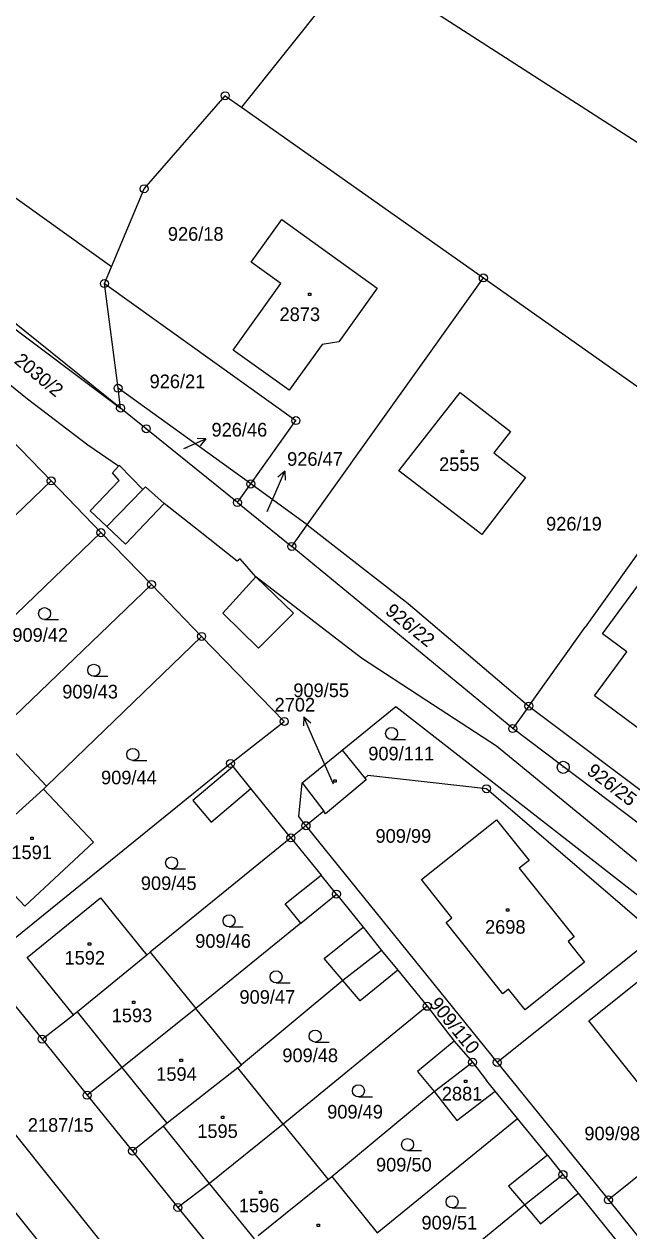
# Model space of a CAD drawing. Extents: x -795483 to -789093, y -1112258 to -1108741.
# Drawn here: x -791098.9 to -791023.5, y -1109507 to -1109356.5 of the extents above; entities that cross this region are included whole.
import ezdxf

# ---------------------------------------------------------------- set-up
doc = ezdxf.new("R2010")
doc.units = 0
for name, color, linetype in [('Komunikace', 7, 'Continuous'), ('Vrstva 1', 7, 'Continuous'), ('Vrstva 14', 7, 'Continuous'), ('Vrstva 15', 7, 'Continuous'), ('Vrstva 16', 7, 'Continuous'), ('Vrstva 2', 7, 'Continuous'), ('Vrstva 23', 7, 'Continuous'), ('Vrstva 25', 7, 'Continuous'), ('Vrstva 28', 7, 'Continuous')]:
    doc.layers.add(name, color=color, linetype=linetype)

msp = doc.modelspace()

# ---------------------------------------------------------------- linework, layer by layer
at = {"layer": 'Komunikace'}
for p, q in [((-791068.6, -1109417.34), (-791067.61, -1109415.06)), ((-791060.34, -1109451.35), (-791062.82, -1109445.7))]:
    msp.add_line(p, q, dxfattribs=at)
at = {"layer": 'Vrstva 1'}
for p, q in [((-791088.05, -1109386.81), (-791152.14, -1109341.01)), ((-791057.97, -1109348.37), (-790972.23, -1109403.58)), ((-791061.06, -1109353.41), (-791071.8, -1109366.9)), ((-791083.96, -1109377.07), (-791073.84, -1109365.46)), ((-791073.84, -1109365.46), (-791071.8, -1109366.9)), ((-791071.8, -1109366.9), (-791041.62, -1109388.19)), ((-791088.05, -1109386.81), (-791083.96, -1109377.07)), ((-791121.35, -1109378.65), (-791086.9, -1109404.43)), ((-791070.59, -1109386.21), (-791066.76, -1109380.91)), ((-791066.76, -1109380.91), (-791054.86, -1109389.45)), ((-791088.92, -1109388.9), (-791088.05, -1109386.81)), ((-791066.89, -1109388.87), (-791070.59, -1109386.21)), ((-791063.61, -1109418.98), (-791041.62, -1109388.19)), ((-791041.62, -1109388.19), (-791012.49, -1109408.74)), ((-791087.22, -1109401.95), (-791088.92, -1109388.9)), ((-791088.92, -1109388.9), (-791065.01, -1109405.98)), ((-791072.86, -1109397.18), (-791066.89, -1109388.87)), ((-791054.86, -1109389.45), (-791059.67, -1109396.16)), ((-791086.9, -1109404.43), (-791103.4, -1109391.2)), ((-791059.67, -1109396.16), (-791061.75, -1109396.48)), ((-791098.52, -1109403.33), (-791105.3, -1109397.8)), ((-791065.87, -1109402.2), (-791072.86, -1109397.18)), ((-791061.75, -1109396.48), (-791065.87, -1109402.2)), ((-791086.9, -1109404.43), (-791087.22, -1109401.95)), ((-791070.66, -1109413.89), (-791087.22, -1109401.95)), ((-791090.99, -1109409.05), (-791098.52, -1109403.33)), ((-791052.18, -1109412.24), (-791044.52, -1109402.47)), ((-791044.52, -1109402.47), (-791038.22, -1109407.34)), ((-791083.7, -1109407), (-791086.9, -1109404.43)), ((-791070.66, -1109413.89), (-791065.01, -1109405.98)), ((-791101.89, -1109406.97), (-791095.56, -1109413.5)), ((-791072.31, -1109416.2), (-791083.7, -1109407)), ((-791038.22, -1109407.34), (-791040.3, -1109410.02)), ((-791087.15, -1109411.68), (-791090.99, -1109409.05)), ((-791012.49, -1109408.74), (-791028.92, -1109431.76)), ((-791040.3, -1109410.02), (-791036.34, -1109413.08)), ((-791087.04, -1109411.57), (-791087.15, -1109411.68)), ((-791084.11, -1109414.57), (-791087.04, -1109411.57)), ((-791041.82, -1109420.18), (-791052.18, -1109412.24)), ((-791095.56, -1109413.5), (-791115.13, -1109432.2)), ((-791095.56, -1109413.5), (-791089.35, -1109419.96)), ((-791083.79, -1109414.24), (-791084.11, -1109414.57)), ((-791081.48, -1109416.32), (-791083.79, -1109414.24)), ((-791072.31, -1109416.2), (-791070.66, -1109413.89)), ((-791063.61, -1109418.98), (-791070.66, -1109413.89)), ((-791036.34, -1109413.08), (-791041.82, -1109420.18)), ((-791076.96, -1109419.87), (-791081.48, -1109416.32)), ((-791072.31, -1109416.2), (-791065.53, -1109421.67)), ((-791089.35, -1109419.96), (-791108.57, -1109438.4)), ((-791083.06, -1109426.42), (-791089.35, -1109419.96)), ((-791072.33, -1109423.53), (-791076.96, -1109419.87)), ((-791065.53, -1109421.67), (-791063.61, -1109418.98)), ((-791063.61, -1109418.98), (-791051.01, -1109428.79)), ((-791037.95, -1109444.4), (-791065.53, -1109421.67)), ((-791071.98, -1109423.22), (-791072.33, -1109423.53)), ((-791070.01, -1109425.47), (-791071.98, -1109423.22)), ((-791083.06, -1109426.42), (-791102.36, -1109444.97)), ((-791083.06, -1109426.42), (-791076.79, -1109432.9)), ((-791056.83, -1109435.62), (-791070.01, -1109425.47)), ((-791026.76, -1109432.56), (-791021.34, -1109425.22)), ((-791051.01, -1109428.79), (-791035.94, -1109441.59)), ((-791035.94, -1109441.59), (-791028.92, -1109431.76)), ((-791076.79, -1109432.9), (-791096.13, -1109451.56)), ((-791076.79, -1109432.9), (-791066.47, -1109443.51)), ((-791023.7, -1109434.82), (-791026.76, -1109432.56)), ((-791027.76, -1109440.33), (-791023.7, -1109434.82)), ((-791048.82, -1109440.84), (-791056.83, -1109435.62)), ((-791039.99, -1109446.58), (-791048.82, -1109440.84)), ((-791021.29, -1109445.11), (-791027.76, -1109440.33)), ((-791059.25, -1109447.11), (-791052.53, -1109441.66)), ((-791052.53, -1109441.66), (-791018.01, -1109468.55)), ((-791035.94, -1109441.59), (-791037.95, -1109444.4)), ((-791035.94, -1109441.59), (-791019.96, -1109453.6)), ((-791073.18, -1109448.74), (-791066.47, -1109443.51)), ((-791021.98, -1109456.44), (-791037.95, -1109444.4)), ((-791102.36, -1109444.97), (-791096.13, -1109451.56)), ((-791064.23, -1109451.16), (-791059.25, -1109447.11)), ((-791059.25, -1109447.11), (-791056.43, -1109450.58)), ((-790953.18, -1109517.79), (-791039.99, -1109446.58)), ((-791073.18, -1109448.74), (-791104.24, -1109473.89)), ((-791072.86, -1109449.14), (-791073.18, -1109448.74)), ((-791070.63, -1109451.89), (-791072.86, -1109449.14)), ((-791056.02, -1109450.25), (-791056.43, -1109450.58)), ((-791056.43, -1109450.58), (-791056.25, -1109450.81)), ((-791041.23, -1109451.9), (-791056.02, -1109450.25)), ((-791096.53, -1109451.94), (-791104.78, -1109459.43)), ((-791096.13, -1109451.56), (-791096.53, -1109451.94)), ((-791096.53, -1109451.94), (-791090.27, -1109458.55)), ((-791065.64, -1109458.04), (-791070.63, -1109451.89)), ((-791064.67, -1109455.38), (-791064.23, -1109451.16)), ((-791056.25, -1109450.81), (-791061.31, -1109455.02)), ((-791020.01, -1109470.15), (-791041.23, -1109451.9)), ((-791061.54, -1109454.71), (-791063.76, -1109456.51)), ((-791061.31, -1109455.02), (-791061.54, -1109454.71)), ((-791063.76, -1109456.51), (-791065.64, -1109458.04)), ((-791063.76, -1109456.51), (-791064.67, -1109455.38)), ((-791063.76, -1109456.51), (-791039.88, -1109486.04)), ((-791065.64, -1109458.04), (-791083.19, -1109472.28)), ((-791065.64, -1109458.04), (-791061.88, -1109462.68)), ((-791090.27, -1109458.55), (-791098.86, -1109466.55)), ((-791098.86, -1109466.55), (-791105.22, -1109459.84)), ((-791059.96, -1109465.05), (-791061.88, -1109462.68)), ((-791098.58, -1109472.93), (-791089.4, -1109465.52)), ((-791089.4, -1109465.52), (-791083.64, -1109472.64)), ((-791064.4, -1109468.66), (-791059.96, -1109465.05)), ((-791059.96, -1109465.05), (-791056.64, -1109469.15)), ((-791064.4, -1109468.66), (-791077.5, -1109479.32)), ((-791056.64, -1109469.15), (-791054.33, -1109472.07)), ((-791020.01, -1109470.15), (-791039.88, -1109486.04)), ((-791092.77, -1109480.12), (-791098.58, -1109472.93)), ((-791083.64, -1109472.64), (-791092.3, -1109479.74)), ((-791083.64, -1109472.64), (-791083.19, -1109472.28)), ((-791083.19, -1109472.28), (-791077.5, -1109479.32)), ((-791054.33, -1109472.07), (-791059.17, -1109475.81)), ((-791054.33, -1109472.07), (-791052.3, -1109474.52)), ((-791104.24, -1109473.89), (-791096.69, -1109483.12)), ((-791052.3, -1109474.52), (-791048.64, -1109479.04)), ((-791059.17, -1109475.81), (-791071.81, -1109486.35)), ((-791048.64, -1109479.04), (-791066.59, -1109493.73)), ((-791048.64, -1109479.04), (-791045.27, -1109483.39)), ((-791096.69, -1109483.12), (-791092.77, -1109480.12)), ((-791092.3, -1109479.74), (-791092.77, -1109480.12)), ((-791077.5, -1109479.32), (-791086.69, -1109486.67)), ((-791071.81, -1109486.35), (-791077.5, -1109479.32)), ((-791096.69, -1109483.12), (-791091.08, -1109490.13)), ((-791045.27, -1109483.39), (-791042.96, -1109486.02)), ((-791086.69, -1109486.67), (-791091.08, -1109490.13)), ((-791072.27, -1109486.7), (-791081.08, -1109493.6)), ((-791072.27, -1109486.7), (-791071.81, -1109486.35)), ((-791066.59, -1109493.73), (-791072.27, -1109486.7)), ((-791047.76, -1109489.67), (-791042.96, -1109486.02)), ((-791042.96, -1109486.02), (-791041.24, -1109488.29)), ((-791039.88, -1109486.04), (-791026.01, -1109503.19)), ((-791060.54, -1109500.28), (-791047.76, -1109489.67)), ((-791047.76, -1109489.67), (-791044.94, -1109493.3)), ((-791044.94, -1109493.3), (-791040.14, -1109489.63)), ((-791040.14, -1109489.63), (-791041.24, -1109488.29)), ((-791037.35, -1109493.03), (-791040.14, -1109489.63)), ((-791091.08, -1109490.13), (-791085.4, -1109497.09)), ((-791081.56, -1109493.99), (-791085.4, -1109497.09)), ((-791081.08, -1109493.6), (-791081.56, -1109493.99)), ((-791066.59, -1109493.73), (-791075.8, -1109501.12)), ((-791066.59, -1109493.73), (-791060.99, -1109500.65)), ((-791054.88, -1109507.28), (-791037.35, -1109493.03)), ((-791033.63, -1109497.62), (-791037.35, -1109493.03)), ((-791089.11, -1109508.66), (-791100.53, -1109494.39)), ((-791085.4, -1109497.09), (-791079.75, -1109504.13)), ((-791033.63, -1109497.62), (-791031.68, -1109500.03)), ((-791020.3, -1109498.6), (-791026.01, -1109503.19)), ((-791036.47, -1109503.82), (-791031.68, -1109500.03)), ((-791031.68, -1109500.03), (-791029.8, -1109502.36)), ((-791103.26, -1109500.74), (-791095.4, -1109510.52)), ((-791075.8, -1109501.12), (-791079.75, -1109504.13)), ((-791060.99, -1109500.65), (-791069.73, -1109507.67)), ((-791060.99, -1109500.65), (-791060.54, -1109500.28)), ((-791060.54, -1109500.28), (-791054.88, -1109507.28)), ((-791029.8, -1109502.36), (-791024.09, -1109509.43)), ((-791026.01, -1109503.19), (-791015.95, -1109515.63)), ((-791079.75, -1109504.13), (-791074.07, -1109511.1)), ((-791049.26, -1109514.23), (-791036.47, -1109503.82))]:
    msp.add_line(p, q, dxfattribs=at)
for points in [[(-791039.97, -1109455.79), (-791035.91, -1109460.87), (-791037.13, -1109461.82), (-791030.28, -1109470.36), (-791031.03, -1109470.97), (-791028.98, -1109473.55), (-791036.4, -1109479.47), (-791038.46, -1109476.89), (-791039.19, -1109477.48), (-791046.28, -1109468.59), (-791045.55, -1109468), (-791049.35, -1109463.24), (-791039.97, -1109455.79)], [(-791028.47, -1109480.84), (-791020.5, -1109474.48), (-791013.02, -1109483.99), (-791020.94, -1109490.3), (-791028.47, -1109480.84)]]:
    msp.add_lwpolyline(points, dxfattribs=at)
at = {"layer": 'Vrstva 16'}
for p, q in [((-791078.99, -1109409.47), (-791076.24, -1109408.27)), ((-791076.24, -1109408.27), (-791077.35, -1109408.21)), ((-791076.24, -1109408.27), (-791076.96, -1109409.13)), ((-791067.61, -1109415.06), (-791066.41, -1109412.31)), ((-791066.41, -1109412.31), (-791067.27, -1109413.03)), ((-791066.41, -1109412.31), (-791066.35, -1109413.43)), ((-791064.03, -1109442.95), (-791064.08, -1109444.07)), ((-791062.82, -1109445.7), (-791064.03, -1109442.95)), ((-791064.03, -1109442.95), (-791063.17, -1109443.67))]:
    msp.add_line(p, q, dxfattribs=at)
at = {"layer": 'Vrstva 2'}
for p, q in [((-791087.93, -1109412.51), (-791087.15, -1109411.68)), ((-791087.09, -1109413.46), (-791087.93, -1109412.51)), ((-791090.69, -1109417.25), (-791087.09, -1109413.46)), ((-791084.11, -1109414.57), (-791088.61, -1109419.2)), ((-791088.61, -1109419.2), (-791090.69, -1109417.25)), ((-791081.48, -1109416.32), (-791086.27, -1109421.4)), ((-791086.27, -1109421.4), (-791088.61, -1109419.2)), ((-791070.01, -1109425.47), (-791074.14, -1109430)), ((-791070.01, -1109425.47), (-791065.31, -1109429.99)), ((-791069.7, -1109434.36), (-791074.14, -1109430)), ((-791065.31, -1109429.99), (-791069.7, -1109434.36)), ((-791072.86, -1109449.14), (-791077.89, -1109453.38)), ((-791075.61, -1109456.08), (-791070.63, -1109451.89)), ((-791064.23, -1109451.16), (-791061.54, -1109454.71)), ((-791077.89, -1109453.38), (-791075.61, -1109456.08)), ((-791066.35, -1109466.26), (-791061.88, -1109462.68)), ((-791064.4, -1109468.66), (-791066.35, -1109466.26)), ((-791061.49, -1109473.08), (-791056.64, -1109469.15)), ((-791059.17, -1109475.81), (-791061.49, -1109473.08)), ((-791052.3, -1109474.52), (-791057.01, -1109478.34)), ((-791057.01, -1109478.34), (-791059.17, -1109475.81)), ((-791086.69, -1109486.67), (-791092.3, -1109479.74)), ((-791045.27, -1109483.39), (-791049.85, -1109487.15)), ((-791081.08, -1109493.6), (-791086.69, -1109486.67)), ((-791049.85, -1109487.15), (-791047.76, -1109489.67)), ((-791075.8, -1109501.12), (-791081.56, -1109493.99)), ((-791033.63, -1109497.62), (-791038.46, -1109501.46)), ((-791070.2, -1109508.05), (-791075.8, -1109501.12)), ((-791038.46, -1109501.46), (-791036.47, -1109503.82)), ((-791034.49, -1109506.16), (-791029.8, -1109502.36)), ((-791036.47, -1109503.82), (-791034.49, -1109506.16))]:
    msp.add_line(p, q, dxfattribs=at)
at = {"layer": 'Vrstva 23'}
for p, q in [((-791096.39, -1109430.81), (-791094.64, -1109430.81)), ((-791090.24, -1109437.87), (-791088.49, -1109437.87)), ((-791053.07, -1109445.76), (-791051.32, -1109445.76)), ((-791085.37, -1109448.37), (-791083.62, -1109448.37)), ((-791080.53, -1109461.9), (-791078.78, -1109461.9)), ((-791073.36, -1109469.13), (-791071.61, -1109469.13)), ((-791067.5, -1109476.11), (-791065.75, -1109476.11)), ((-791062.61, -1109483.5), (-791060.86, -1109483.5)), ((-791057.21, -1109490.33), (-791055.46, -1109490.33)), ((-791051.08, -1109497.03), (-791049.33, -1109497.03)), ((-791045.52, -1109504.18), (-791043.77, -1109504.18))]:
    msp.add_line(p, q, dxfattribs=at)
for centre in [(-791096.39, -1109430.06), (-791090.24, -1109437.12), (-791053.07, -1109445.01), (-791085.37, -1109447.62), (-791080.53, -1109461.15), (-791073.36, -1109468.38), (-791067.5, -1109475.36), (-791062.61, -1109482.75), (-791057.21, -1109489.58), (-791051.08, -1109496.28), (-791045.52, -1109503.43)]:
    msp.add_circle(centre, 0.75, dxfattribs=at)
at = {"layer": 'Vrstva 25'}
for p, q in [((-791063.45, -1109390.1), (-791063.15, -1109390.1)), ((-791063.45, -1109390.4), (-791063.45, -1109390.1)), ((-791063.15, -1109390.1), (-791063.15, -1109390.4)), ((-791063.15, -1109390.4), (-791063.45, -1109390.4)), ((-791044.4, -1109409.67), (-791044.1, -1109409.67)), ((-791044.4, -1109409.97), (-791044.4, -1109409.67)), ((-791044.1, -1109409.67), (-791044.1, -1109409.97)), ((-791044.1, -1109409.97), (-791044.4, -1109409.97)), ((-791060.3, -1109450.78), (-791060, -1109450.78)), ((-791060.3, -1109451.08), (-791060.3, -1109450.78)), ((-791060, -1109451.08), (-791060.3, -1109451.08)), ((-791060, -1109450.78), (-791060, -1109451.08)), ((-791098.12, -1109457.94), (-791097.82, -1109457.94)), ((-791098.12, -1109458.24), (-791098.12, -1109457.94)), ((-791097.82, -1109457.94), (-791097.82, -1109458.24)), ((-791097.82, -1109458.24), (-791098.12, -1109458.24)), ((-791038.73, -1109466.86), (-791038.43, -1109466.86)), ((-791038.73, -1109467.16), (-791038.73, -1109466.86)), ((-791038.43, -1109466.86), (-791038.43, -1109467.16)), ((-791038.43, -1109467.16), (-791038.73, -1109467.16)), ((-791090.93, -1109471.12), (-791090.63, -1109471.12)), ((-791090.93, -1109471.42), (-791090.93, -1109471.12)), ((-791090.63, -1109471.42), (-791090.93, -1109471.42)), ((-791090.63, -1109471.12), (-791090.63, -1109471.42)), ((-791085.42, -1109478.38), (-791085.12, -1109478.38)), ((-791085.42, -1109478.68), (-791085.42, -1109478.38)), ((-791085.12, -1109478.68), (-791085.42, -1109478.68)), ((-791085.12, -1109478.38), (-791085.12, -1109478.68)), ((-791079.49, -1109485.62), (-791079.19, -1109485.62)), ((-791079.49, -1109485.92), (-791079.49, -1109485.62)), ((-791079.19, -1109485.92), (-791079.49, -1109485.92)), ((-791079.19, -1109485.62), (-791079.19, -1109485.92)), ((-791043.99, -1109488.23), (-791043.69, -1109488.23)), ((-791043.99, -1109488.53), (-791043.99, -1109488.23)), ((-791043.69, -1109488.53), (-791043.99, -1109488.53)), ((-791043.69, -1109488.23), (-791043.69, -1109488.53)), ((-791074.32, -1109492.75), (-791074.02, -1109492.75)), ((-791074.32, -1109493.05), (-791074.32, -1109492.75)), ((-791074.02, -1109493.05), (-791074.32, -1109493.05)), ((-791074.02, -1109492.75), (-791074.02, -1109493.05)), ((-791069.56, -1109502.09), (-791069.26, -1109502.09)), ((-791069.56, -1109502.39), (-791069.56, -1109502.09)), ((-791069.26, -1109502.39), (-791069.56, -1109502.39)), ((-791069.26, -1109502.09), (-791069.26, -1109502.39)), ((-791062.38, -1109506.21), (-791062.08, -1109506.21)), ((-791062.38, -1109506.51), (-791062.38, -1109506.21)), ((-791062.08, -1109506.21), (-791062.08, -1109506.51)), ((-791062.08, -1109506.51), (-791062.38, -1109506.51))]:
    msp.add_line(p, q, dxfattribs=at)
at = {"layer": 'Vrstva 28'}
for centre, radius in [((-791073.84, -1109365.46), 0.5), ((-791073.84, -1109365.46), 0.01), ((-791083.96, -1109377.07), 0.5), ((-791083.96, -1109377.07), 0.01), ((-791088.92, -1109388.9), 0.5), ((-791041.62, -1109388.19), 0.5), ((-791041.62, -1109388.19), 0.01), ((-791088.92, -1109388.9), 0.01), ((-791087.22, -1109401.95), 0.5), ((-791087.22, -1109401.95), 0.01), ((-791086.9, -1109404.43), 0.5), ((-791086.9, -1109404.43), 0.01), ((-791083.7, -1109407), 0.5), ((-791065.01, -1109405.98), 0.5), ((-791065.01, -1109405.98), 0.01), ((-791083.7, -1109407), 0.01), ((-791095.56, -1109413.5), 0.5), ((-791095.56, -1109413.5), 0.01), ((-791070.66, -1109413.89), 0.5), ((-791070.66, -1109413.89), 0.01), ((-791072.31, -1109416.2), 0.5), ((-791072.31, -1109416.2), 0.01), ((-791089.35, -1109419.96), 0.5), ((-791089.35, -1109419.96), 0.01), ((-791065.53, -1109421.67), 0.5), ((-791065.53, -1109421.67), 0.01), ((-791083.06, -1109426.42), 0.5), ((-791083.06, -1109426.42), 0.01), ((-791076.79, -1109432.9), 0.5), ((-791076.79, -1109432.9), 0.01), ((-791035.94, -1109441.59), 0.5), ((-791066.47, -1109443.51), 0.5), ((-791035.94, -1109441.59), 0.01), ((-791066.47, -1109443.51), 0.01), ((-791037.95, -1109444.4), 0.5), ((-791037.95, -1109444.4), 0.01), ((-791073.18, -1109448.74), 0.5), ((-791073.18, -1109448.74), 0.01), ((-791031.65, -1109449.23), 0.75), ((-791031.65, -1109449.23), 0.01), ((-791041.23, -1109451.9), 0.5), ((-791041.23, -1109451.9), 0.01), ((-791063.76, -1109456.51), 0.5), ((-791063.76, -1109456.51), 0.01), ((-791065.64, -1109458.04), 0.5), ((-791065.64, -1109458.04), 0.01), ((-791059.96, -1109465.05), 0.5), ((-791059.96, -1109465.05), 0.01), ((-791048.64, -1109479.04), 0.5), ((-791048.64, -1109479.04), 0.01), ((-791096.69, -1109483.12), 0.5), ((-791096.69, -1109483.12), 0.01), ((-791042.96, -1109486.02), 0.5), ((-791042.96, -1109486.02), 0.01), ((-791039.88, -1109486.04), 0.5), ((-791039.88, -1109486.04), 0.01), ((-791091.08, -1109490.13), 0.5), ((-791091.08, -1109490.13), 0.01), ((-791085.4, -1109497.09), 0.5), ((-791085.4, -1109497.09), 0.01), ((-791031.68, -1109500.03), 0.5), ((-791031.68, -1109500.03), 0.01), ((-791026.01, -1109503.19), 0.5), ((-791026.01, -1109503.19), 0.01), ((-791079.75, -1109504.13), 0.5), ((-791079.75, -1109504.13), 0.01)]:
    msp.add_circle(centre, radius, dxfattribs=at)

# ---------------------------------------------------------------- texts
at = {"layer": 'Vrstva 14'}
for s, height, p in [('926/18', 1.7, (-791081, -1109383.55)), ('926/21', 1.7, (-791083.28, -1109401.94)), ('926/46', 0.1, (-791078.99, -1109409.47)), ('926/47', 0.1, (-791068.6, -1109417.34)), ('926/19', 1.7, (-791033.79, -1109419.7)), ('909/42', 1.7, (-791100.41, -1109433.57)), ('909/43', 1.7, (-791094.18, -1109440.64)), ('909/55', 1.7, (-791065.34, -1109440.47)), ('909/111', 1.7, (-791055.98, -1109448.36)), ('909/44', 1.7, (-791089.34, -1109451.35)), ('909/99', 1.7, (-791055.08, -1109458.64)), ('909/45', 1.7, (-791084.37, -1109464.53)), ('909/46', 1.7, (-791077.58, -1109471.74)), ('909/47', 1.7, (-791072.06, -1109478.72)), ('909/48', 1.7, (-791066.71, -1109486)), ('909/49', 1.7, (-791061.11, -1109493.04)), ('2187/15', 1.7, (-791098.48, -1109494.69)), ('909/98', 1.7, (-791029.01, -1109495.75)), ('909/50', 1.7, (-791055.02, -1109499.64)), ('909/51', 1.7, (-791049.34, -1109506.88))]:
    msp.add_text(s, height=height, dxfattribs=at).set_placement(p)
for s, rotation, p in [('926/22', 321.0533, (-791053.98, -1109429.97)), ('926/25', 322.5979, (-791028.83, -1109449.96)), ('909/110', 309.0746, (-791048.45, -1109478.77))]:
    msp.add_text(s, height=1.7, rotation=rotation, dxfattribs=at).set_placement(p)
at = {"layer": 'Vrstva 15'}
for s, height, p in [('2873', 1.7, (-791067.06, -1109393.57)), ('2555', 1.7, (-791047.14, -1109412.27)), ('2702', 0.1, (-791060.52, -1109451.35)), ('1591', 1.7, (-791100.53, -1109460.68)), ('2698', 1.7, (-791041.41, -1109469.98)), ('1592', 1.7, (-791093.9, -1109473.84)), ('1593', 1.7, (-791088.01, -1109481.02)), ('1594', 1.7, (-791082.45, -1109488.33)), ('2881', 1.7, (-791046.8, -1109490.79)), ('1595', 1.7, (-791077.33, -1109495.46)), ('1596', 1.7, (-791072.14, -1109504.73))]:
    msp.add_text(s, height=height, dxfattribs=at).set_placement(p)
at = {"layer": 'Vrstva 16'}
msp.add_text('2030/2', height=1.7, rotation=320.2649, dxfattribs=at).set_placement((-791100.3, -1109398.71))
for s, p in [('926/46', (-791075.55, -1109407.97)), ('926/47', (-791066.11, -1109411.62)), ('2702', (-791067.68, -1109442.27))]:
    msp.add_text(s, height=1.7, dxfattribs=at).set_placement(p)

doc.saveas('drawing.dxf')
